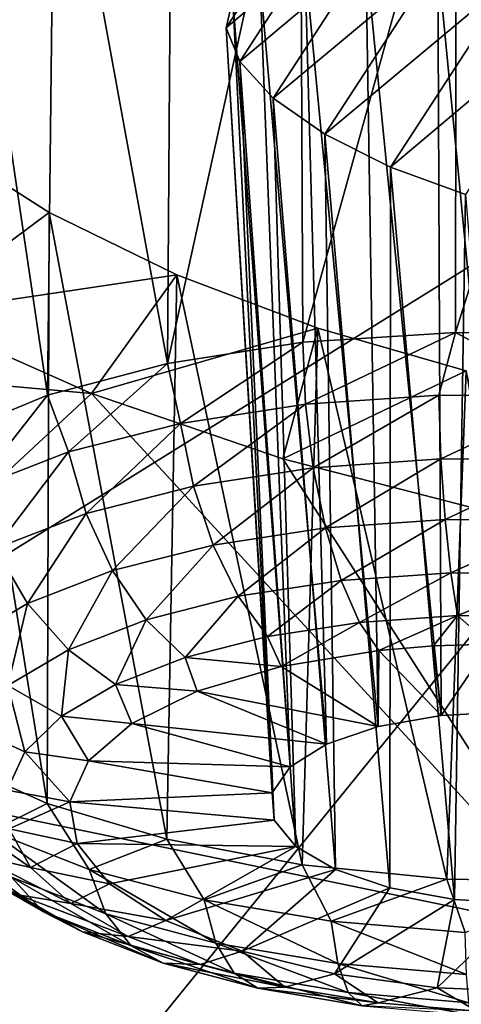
# Model space of a CAD drawing. Header units: metres. Extents: x -106 to 264, y -111 to 81.
# Tile 362 of 549: x 183.386 to 184.28, y 18.244 to 20.239. Entities that reach past the tile are written whole.
import ezdxf

# ---------------------------------------------------------------- set-up
doc = ezdxf.new("R2010")
doc.units = ezdxf.units.M
doc.layers.add('solid_20422013', color=7, linetype='CONTINUOUS')

msp = doc.modelspace()

# ---------------------------------------------------------------- linework, layer by layer
at = {"layer": 'solid_20422013'}
for points in [[(184.053818, 20.939083, 223.718109), (182.689819, 21.411797, 222.405106), (178.362671, 17.88065, 228.127151)], [(184.053818, 20.939083, 223.718109), (178.362671, 17.88065, 228.127151), (180.343979, 17.278784, 229.798889)], [(185.529938, 20.506741, 224.918991), (184.053818, 20.939083, 223.718109), (180.343979, 17.278784, 229.798889)], [(183.442581, 19.477911, 153.02272), (183.251556, 20.765903, 153.651978), (183.456848, 20.792498, 153.447754)], [(183.685226, 19.542437, 152.858765), (183.442581, 19.477911, 153.02272), (183.456848, 20.792498, 153.447754)], [(183.685226, 19.542437, 152.858765), (183.456848, 20.792498, 153.447754), (183.694153, 20.794062, 153.279861)], [(183.685226, 19.542437, 152.858765), (183.694153, 20.794062, 153.279861), (183.953796, 20.767794, 153.152679)], [(183.442581, 19.477911, 153.02272), (183.241852, 19.394625, 153.22934), (183.251556, 20.765903, 153.651978)], [(183.959183, 19.585382, 152.744644), (183.685226, 19.542437, 152.858765), (183.953796, 20.767794, 153.152679)], [(183.959183, 19.585382, 152.744644), (183.953796, 20.767794, 153.152679), (184.269806, 20.707777, 153.061584)], [(184.268585, 19.605234, 152.683762), (183.959183, 19.585382, 152.744644), (184.269806, 20.707777, 153.061584)], [(184.268585, 19.605234, 152.683762), (184.269806, 20.707777, 153.061584), (184.590378, 20.625772, 153.035248)], [(184.584457, 19.59808, 152.686707), (184.268585, 19.605234, 152.683762), (184.590378, 20.625772, 153.035248)], [(185.529938, 20.506741, 224.918991), (180.343979, 17.278784, 229.798889), (182.470581, 16.736795, 231.304321)], [(187.107803, 20.117807, 225.999298), (185.529938, 20.506741, 224.918991), (182.470581, 16.736795, 231.304321)], [(183.804413, 20.222279, 154.522293), (183.872177, 20.327675, 154.232651), (183.963821, 20.357527, 154.102646)], [(183.831818, 20.153994, 154.662949), (183.804413, 20.222279, 154.522293), (183.963821, 20.357527, 154.102646)], [(183.831818, 20.153994, 154.662949), (183.963821, 20.357527, 154.102646), (184.086868, 20.36902, 153.995575)], [(183.899658, 20.080059, 154.789948), (183.831818, 20.153994, 154.662949), (184.086868, 20.36902, 153.995575)], [(183.872177, 20.327675, 154.232651), (184.007263, 18.770901, 153.538406), (183.963821, 20.357527, 154.102646)], [(183.899658, 20.080059, 154.789948), (184.086868, 20.36902, 153.995575), (184.23288, 20.358845, 153.918381)], [(184.003738, 20.007175, 154.893265), (183.899658, 20.080059, 154.789948), (184.23288, 20.358845, 153.918381)], [(183.963821, 20.357527, 154.102646), (184.112137, 18.806572, 153.449066), (184.086868, 20.36902, 153.995575)], [(183.963821, 20.357527, 154.102646), (184.007263, 18.770901, 153.538406), (184.112137, 18.806572, 153.449066)], [(184.003738, 20.007175, 154.893265), (184.23288, 20.358845, 153.918381), (184.390259, 20.329712, 153.877533)], [(184.086868, 20.36902, 153.995575), (184.112137, 18.806572, 153.449066), (184.239868, 18.828897, 153.390396)], [(184.086868, 20.36902, 153.995575), (184.239868, 18.828897, 153.390396), (184.23288, 20.358845, 153.918381)], [(184.23288, 20.358845, 153.918381), (184.239868, 18.828897, 153.390396), (184.380081, 18.836063, 153.367157)], [(184.390259, 20.329712, 153.877533), (184.23288, 20.358845, 153.918381), (184.380081, 18.836063, 153.367157)], [(183.804413, 20.222279, 154.522293), (183.817947, 20.281664, 154.376236), (183.872177, 20.327675, 154.232651)], [(183.817947, 20.281664, 154.376236), (183.933731, 18.72477, 153.651184), (183.872177, 20.327675, 154.232651)], [(183.872177, 20.327675, 154.232651), (183.933731, 18.72477, 153.651184), (184.007263, 18.770901, 153.538406)], [(184.13678, 19.940271, 154.964737), (184.003738, 20.007175, 154.893265), (184.390259, 20.329712, 153.877533)], [(184.13678, 19.940271, 154.964737), (184.390259, 20.329712, 153.877533), (184.548065, 20.287096, 153.876205)], [(183.804413, 20.222279, 154.522293), (183.897491, 18.671919, 153.778259), (183.817947, 20.281664, 154.376236)], [(183.817947, 20.281664, 154.376236), (183.897491, 18.671919, 153.778259), (183.933731, 18.72477, 153.651184)], [(184.289246, 19.884567, 154.999252), (184.13678, 19.940271, 154.964737), (184.548065, 20.287096, 153.876205)], [(183.804413, 20.222279, 154.522293), (183.901489, 18.616629, 153.909332), (183.897491, 18.671919, 153.778259)], [(183.831818, 20.153994, 154.662949), (183.901489, 18.616629, 153.909332), (183.804413, 20.222279, 154.522293)], [(183.831818, 20.153994, 154.662949), (183.945404, 18.563377, 154.033783), (183.901489, 18.616629, 153.909332)], [(183.899658, 20.080059, 154.789948), (183.945404, 18.563377, 154.033783), (183.831818, 20.153994, 154.662949)], [(187.107803, 20.117807, 225.999298), (182.470581, 16.736795, 231.304321), (184.726761, 16.258686, 232.632324)], [(183.899658, 20.080059, 154.789948), (184.025665, 18.516479, 154.141541), (183.945404, 18.563377, 154.033783)], [(184.003738, 20.007175, 154.893265), (184.025665, 18.516479, 154.141541), (183.899658, 20.080059, 154.789948)], [(184.003738, 20.007175, 154.893265), (184.135773, 18.479736, 154.223877), (184.025665, 18.516479, 154.141541)], [(184.13678, 19.940271, 154.964737), (184.135773, 18.479736, 154.223877), (184.003738, 20.007175, 154.893265)], [(183.227539, 19.987347, 155.430435), (183.445892, 19.848436, 155.609482), (183.169083, 19.642181, 156.244934)], [(183.441605, 18.650274, 154.987442), (183.445892, 19.848436, 155.609482), (183.227539, 19.987347, 155.430435)], [(183.241089, 18.740011, 154.783325), (183.441605, 18.650274, 154.987442), (183.227539, 19.987347, 155.430435)], [(184.13678, 19.940271, 154.964737), (184.266815, 18.456121, 154.274109), (184.135773, 18.479736, 154.223877)], [(184.289246, 19.884567, 154.999252), (184.266815, 18.456121, 154.274109), (184.13678, 19.940271, 154.964737)], [(184.289246, 19.884567, 154.999252), (184.408173, 18.447552, 154.288177), (184.266815, 18.456121, 154.274109)], [(183.445892, 19.848436, 155.609482), (183.704132, 19.721865, 155.740479), (183.169083, 19.642181, 156.244934)], [(183.441605, 18.650274, 154.987442), (183.684097, 18.577948, 155.148346), (183.445892, 19.848436, 155.609482)], [(183.684097, 18.577948, 155.148346), (183.704132, 19.721865, 155.740479), (183.445892, 19.848436, 155.609482)], [(183.704132, 19.721865, 155.740479), (183.531601, 19.481142, 156.394516), (183.169083, 19.642181, 156.244934)], [(183.704132, 19.721865, 155.740479), (183.989899, 19.613455, 155.817627), (183.531601, 19.481142, 156.394516)], [(183.684097, 18.577948, 155.148346), (183.957932, 18.526196, 155.259033), (183.704132, 19.721865, 155.740479)], [(183.957932, 18.526196, 155.259033), (183.989899, 19.613455, 155.817627), (183.704132, 19.721865, 155.740479)], [(182.749069, 18.753296, 158.459732), (181.516388, 19.661453, 157.179703), (183.531601, 19.481142, 156.394516)], [(183.169083, 19.642181, 156.244934), (183.531601, 19.481142, 156.394516), (181.516388, 19.661453, 157.179703)], [(183.989899, 19.613455, 155.817627), (183.919144, 19.348598, 156.471909), (183.531601, 19.481142, 156.394516)], [(183.989899, 19.613455, 155.817627), (184.290558, 19.527023, 155.838348), (183.919144, 19.348598, 156.471909)], [(183.957932, 18.526196, 155.259033), (184.25119, 18.497276, 155.314651), (183.989899, 19.613455, 155.817627)], [(183.964874, 19.459459, 152.717896), (183.959183, 19.585382, 152.744644), (184.268585, 19.605234, 152.683762)], [(184.234634, 19.478102, 152.661652), (183.964874, 19.459459, 152.717896), (184.268585, 19.605234, 152.683762)], [(184.25119, 18.497276, 155.314651), (184.290558, 19.527023, 155.838348), (183.989899, 19.613455, 155.817627)], [(184.510742, 19.475767, 152.654922), (184.234634, 19.478102, 152.661652), (184.268585, 19.605234, 152.683762)], [(184.510742, 19.475767, 152.654922), (184.268585, 19.605234, 152.683762), (184.584457, 19.59808, 152.686707)], [(183.711807, 19.420557, 152.821487), (183.685226, 19.542437, 152.858765), (183.959183, 19.585382, 152.744644)], [(183.711807, 19.420557, 152.821487), (183.959183, 19.585382, 152.744644), (183.964874, 19.459459, 152.717896)], [(183.485184, 19.362892, 152.968445), (183.442581, 19.477911, 153.02272), (183.685226, 19.542437, 152.858765)], [(183.711807, 19.420557, 152.821487), (183.485184, 19.362892, 152.968445), (183.685226, 19.542437, 152.858765)], [(184.290558, 19.527023, 155.838348), (184.335754, 19.241581, 156.480057), (183.919144, 19.348598, 156.471909)], [(184.25119, 18.497276, 155.314651), (184.55101, 18.492456, 155.312775), (184.290558, 19.527023, 155.838348)], [(182.749069, 18.753296, 158.459732), (183.531601, 19.481142, 156.394516), (184.5383, 18.384298, 158.366882)], [(183.293686, 19.288677, 153.153122), (183.241852, 19.394625, 153.22934), (183.442581, 19.477911, 153.02272)], [(183.485184, 19.362892, 152.968445), (183.293686, 19.288677, 153.153122), (183.442581, 19.477911, 153.02272)], [(183.531601, 19.481142, 156.394516), (183.919144, 19.348598, 156.471909), (184.5383, 18.384298, 158.366882)], [(183.980545, 19.331007, 152.722885), (183.964874, 19.459459, 152.717896), (184.234634, 19.478102, 152.661652)], [(184.239334, 19.34889, 152.66893), (183.980545, 19.331007, 152.722885), (184.234634, 19.478102, 152.661652)], [(184.239334, 19.34889, 152.66893), (184.234634, 19.478102, 152.661652), (184.510742, 19.475767, 152.654922)], [(184.504211, 19.346653, 152.662476), (184.239334, 19.34889, 152.66893), (184.510742, 19.475767, 152.654922)], [(183.737762, 19.293686, 152.822281), (183.711807, 19.420557, 152.821487), (183.964874, 19.459459, 152.717896)], [(183.737762, 19.293686, 152.822281), (183.964874, 19.459459, 152.717896), (183.980545, 19.331007, 152.722885)], [(183.52034, 19.238365, 152.963257), (183.485184, 19.362892, 152.968445), (183.711807, 19.420557, 152.821487)], [(183.737762, 19.293686, 152.822281), (183.52034, 19.238365, 152.963257), (183.711807, 19.420557, 152.821487)], [(183.336639, 19.167168, 153.140442), (183.293686, 19.288677, 153.153122), (183.485184, 19.362892, 152.968445)], [(183.52034, 19.238365, 152.963257), (183.336639, 19.167168, 153.140442), (183.485184, 19.362892, 152.968445)], [(183.919144, 19.348598, 156.471909), (184.335754, 19.241581, 156.480057), (184.5383, 18.384298, 158.366882)], [(184.005142, 19.209255, 152.759521), (183.980545, 19.331007, 152.722885), (184.239334, 19.34889, 152.66893)], [(184.24762, 19.226011, 152.708969), (184.005142, 19.209255, 152.759521), (184.239334, 19.34889, 152.66893)], [(184.24762, 19.226011, 152.708969), (184.239334, 19.34889, 152.66893), (184.504211, 19.346653, 152.662476)], [(184.495819, 19.223913, 152.702911), (184.24762, 19.226011, 152.708969), (184.504211, 19.346653, 152.662476)], [(183.777664, 19.174286, 152.852646), (183.737762, 19.293686, 152.822281), (183.980545, 19.331007, 152.722885)], [(183.777664, 19.174286, 152.852646), (183.980545, 19.331007, 152.722885), (184.005142, 19.209255, 152.759521)], [(183.573944, 19.12245, 152.984741), (183.52034, 19.238365, 152.963257), (183.737762, 19.293686, 152.822281)], [(183.777664, 19.174286, 152.852646), (183.573944, 19.12245, 152.984741), (183.737762, 19.293686, 152.822281)], [(183.40181, 19.05574, 153.150757), (183.336639, 19.167168, 153.140442), (183.52034, 19.238365, 152.963257)], [(183.573944, 19.12245, 152.984741), (183.40181, 19.05574, 153.150757), (183.52034, 19.238365, 152.963257)], [(184.037018, 19.102369, 152.825317), (184.005142, 19.209255, 152.759521), (184.24762, 19.226011, 152.708969)], [(184.258942, 19.117706, 152.779053), (184.037018, 19.102369, 152.825317), (184.24762, 19.226011, 152.708969)], [(184.258942, 19.117706, 152.779053), (184.24762, 19.226011, 152.708969), (184.495819, 19.223913, 152.702911)], [(184.486099, 19.115786, 152.773514), (184.258942, 19.117706, 152.779053), (184.495819, 19.223913, 152.702911)], [(183.828827, 19.070366, 152.910553), (183.777664, 19.174286, 152.852646), (184.005142, 19.209255, 152.759521)], [(183.828827, 19.070366, 152.910553), (184.005142, 19.209255, 152.759521), (184.037018, 19.102369, 152.825317)], [(183.40181, 19.05574, 153.150757), (183.267883, 18.976717, 153.344284), (183.336639, 19.167168, 153.140442)], [(183.64238, 19.022926, 153.031448), (183.573944, 19.12245, 152.984741), (183.777664, 19.174286, 152.852646)], [(183.828827, 19.070366, 152.910553), (183.64238, 19.022926, 153.031448), (183.777664, 19.174286, 152.852646)], [(183.484848, 18.96187, 153.18338), (183.40181, 19.05574, 153.150757), (183.573944, 19.12245, 152.984741)], [(183.64238, 19.022926, 153.031448), (183.484848, 18.96187, 153.18338), (183.573944, 19.12245, 152.984741)], [(184.074036, 19.017523, 152.915878), (184.037018, 19.102369, 152.825317), (184.258942, 19.117706, 152.779053)], [(184.272537, 19.03124, 152.874496), (184.074036, 19.017523, 152.915878), (184.258942, 19.117706, 152.779053)], [(184.272537, 19.03124, 152.874496), (184.258942, 19.117706, 152.779053), (184.486099, 19.115786, 152.773514)], [(184.475708, 19.029522, 152.869553), (184.272537, 19.03124, 152.874496), (184.486099, 19.115786, 152.773514)], [(183.887833, 18.988897, 152.992111), (183.828827, 19.070366, 152.910553), (184.037018, 19.102369, 152.825317)], [(183.887833, 18.988897, 152.992111), (184.037018, 19.102369, 152.825317), (184.074036, 19.017523, 152.915878)], [(183.362274, 18.889547, 153.360519), (183.267883, 18.976717, 153.344284), (183.40181, 19.05574, 153.150757)], [(183.484848, 18.96187, 153.18338), (183.362274, 18.889547, 153.360519), (183.40181, 19.05574, 153.150757)], [(183.721069, 18.946465, 153.10025), (183.64238, 19.022926, 153.031448), (183.828827, 19.070366, 152.910553)], [(183.887833, 18.988897, 152.992111), (183.721069, 18.946465, 153.10025), (183.828827, 19.070366, 152.910553)], [(183.58017, 18.891855, 153.236145), (183.484848, 18.96187, 153.18338), (183.64238, 19.022926, 153.031448)], [(183.721069, 18.946465, 153.10025), (183.58017, 18.891855, 153.236145), (183.64238, 19.022926, 153.031448)], [(183.915909, 18.927992, 153.11084), (183.887833, 18.988897, 152.992111), (184.074036, 19.017523, 152.915878)], [(183.915909, 18.927992, 153.11084), (184.074036, 19.017523, 152.915878), (184.113678, 18.960447, 153.025009)], [(184.113678, 18.960447, 153.025009), (184.074036, 19.017523, 152.915878), (184.272537, 19.03124, 152.874496)], [(184.224487, 18.9697, 152.998123), (184.113678, 18.960447, 153.025009), (184.272537, 19.03124, 152.874496)], [(184.337982, 18.973412, 152.984268), (184.224487, 18.9697, 152.998123), (184.272537, 19.03124, 152.874496)], [(184.337982, 18.973412, 152.984268), (184.272537, 19.03124, 152.874496), (184.475708, 19.029522, 152.869553)], [(183.915909, 18.927992, 153.11084), (183.721069, 18.946465, 153.10025), (183.887833, 18.988897, 152.992111)], [(183.470535, 18.827169, 153.394577), (183.362274, 18.889547, 153.360519), (183.484848, 18.96187, 153.18338)], [(183.58017, 18.891855, 153.236145), (183.470535, 18.827169, 153.394577), (183.484848, 18.96187, 153.18338)], [(184.112137, 18.806572, 153.449066), (183.915909, 18.927992, 153.11084), (184.113678, 18.960447, 153.025009)], [(184.239868, 18.828897, 153.390396), (184.112137, 18.806572, 153.449066), (184.113678, 18.960447, 153.025009)], [(184.239868, 18.828897, 153.390396), (184.113678, 18.960447, 153.025009), (184.224487, 18.9697, 152.998123)], [(184.239868, 18.828897, 153.390396), (184.224487, 18.9697, 152.998123), (184.337982, 18.973412, 152.984268)], [(184.380081, 18.836063, 153.367157), (184.239868, 18.828897, 153.390396), (184.337982, 18.973412, 152.984268)], [(183.745697, 18.877813, 153.237518), (183.58017, 18.891855, 153.236145), (183.721069, 18.946465, 153.10025)], [(183.915909, 18.927992, 153.11084), (183.745697, 18.877813, 153.237518), (183.721069, 18.946465, 153.10025)], [(184.112137, 18.806572, 153.449066), (183.745697, 18.877813, 153.237518), (183.915909, 18.927992, 153.11084)], [(183.396378, 18.754889, 153.569443), (183.279373, 18.808737, 153.55603), (183.362274, 18.889547, 153.360519)], [(183.470535, 18.827169, 153.394577), (183.396378, 18.754889, 153.569443), (183.362274, 18.889547, 153.360519)], [(183.612869, 18.812807, 153.397736), (183.470535, 18.827169, 153.394577), (183.58017, 18.891855, 153.236145)], [(183.745697, 18.877813, 153.237518), (183.612869, 18.812807, 153.397736), (183.58017, 18.891855, 153.236145)], [(184.007263, 18.770901, 153.538406), (183.612869, 18.812807, 153.397736), (183.745697, 18.877813, 153.237518)], [(184.112137, 18.806572, 153.449066), (184.007263, 18.770901, 153.538406), (183.745697, 18.877813, 153.237518)], [(183.525101, 18.736723, 153.582245), (183.396378, 18.754889, 153.569443), (183.470535, 18.827169, 153.394577)], [(183.612869, 18.812807, 153.397736), (183.525101, 18.736723, 153.582245), (183.470535, 18.827169, 153.394577)], [(183.396378, 18.754889, 153.569443), (183.360565, 18.677795, 153.754044), (183.279373, 18.808737, 153.55603)], [(183.933731, 18.72477, 153.651184), (183.525101, 18.736723, 153.582245), (183.612869, 18.812807, 153.397736)], [(184.007263, 18.770901, 153.538406), (183.933731, 18.72477, 153.651184), (183.612869, 18.812807, 153.397736)], [(181.940247, 17.960276, 160.58165), (182.749069, 18.753296, 158.459732), (183.808136, 17.580442, 160.543701)], [(182.749069, 18.753296, 158.459732), (184.5383, 18.384298, 158.366882), (183.808136, 17.580442, 160.543701)], [(183.327957, 18.594275, 154.800003), (183.441605, 18.650274, 154.987442), (183.241089, 18.740011, 154.783325)], [(183.487457, 18.65395, 153.780411), (183.360565, 18.677795, 153.754044), (183.396378, 18.754889, 153.569443)], [(183.525101, 18.736723, 153.582245), (183.487457, 18.65395, 153.780411), (183.396378, 18.754889, 153.569443)], [(183.897491, 18.671919, 153.778259), (183.487457, 18.65395, 153.780411), (183.525101, 18.736723, 153.582245)], [(183.933731, 18.72477, 153.651184), (183.897491, 18.671919, 153.778259), (183.525101, 18.736723, 153.582245)], [(183.487457, 18.65395, 153.780411), (183.364471, 18.598848, 153.941284), (183.360565, 18.677795, 153.754044)], [(183.897491, 18.671919, 153.778259), (183.901489, 18.616629, 153.909332), (183.487457, 18.65395, 153.780411)], [(183.327957, 18.594275, 154.800003), (183.526947, 18.51676, 154.975174), (183.441605, 18.650274, 154.987442)], [(183.487457, 18.65395, 153.780411), (183.50209, 18.569265, 153.980789), (183.364471, 18.598848, 153.941284)], [(183.526947, 18.51676, 154.975174), (183.684097, 18.577948, 155.148346), (183.441605, 18.650274, 154.987442)], [(183.901489, 18.616629, 153.909332), (183.50209, 18.569265, 153.980789), (183.487457, 18.65395, 153.780411)], [(183.407928, 18.521084, 154.123947), (183.292282, 18.547337, 154.17598), (183.243698, 18.634279, 153.971756)], [(183.364471, 18.598848, 153.941284), (183.407928, 18.521084, 154.123947), (183.243698, 18.634279, 153.971756)], [(183.901489, 18.616629, 153.909332), (183.945404, 18.563377, 154.033783), (183.50209, 18.569265, 153.980789)], [(183.50209, 18.569265, 153.980789), (183.407928, 18.521084, 154.123947), (183.364471, 18.598848, 153.941284)], [(183.432632, 18.431547, 154.631119), (183.369522, 18.500992, 154.720367), (183.21814, 18.587818, 154.520981)], [(183.290787, 18.512901, 154.444305), (183.432632, 18.431547, 154.631119), (183.21814, 18.587818, 154.520981)], [(183.56041, 18.426628, 154.888412), (183.526947, 18.51676, 154.975174), (183.327957, 18.594275, 154.800003)], [(183.369522, 18.500992, 154.720367), (183.56041, 18.426628, 154.888412), (183.327957, 18.594275, 154.800003)], [(183.526947, 18.51676, 154.975174), (183.75946, 18.455214, 155.110931), (183.684097, 18.577948, 155.148346)], [(183.75946, 18.455214, 155.110931), (183.957932, 18.526196, 155.259033), (183.684097, 18.577948, 155.148346)], [(183.50209, 18.569265, 153.980789), (183.568176, 18.487555, 154.171814), (183.407928, 18.521084, 154.123947)], [(183.945404, 18.563377, 154.033783), (183.568176, 18.487555, 154.171814), (183.50209, 18.569265, 153.980789)], [(183.945404, 18.563377, 154.033783), (183.681885, 18.41353, 154.342484), (183.568176, 18.487555, 154.171814)], [(183.945404, 18.563377, 154.033783), (184.025665, 18.516479, 154.141541), (183.681885, 18.41353, 154.342484)], [(183.489273, 18.447491, 154.295029), (183.383224, 18.465055, 154.367264), (183.292282, 18.547337, 154.17598)], [(183.407928, 18.521084, 154.123947), (183.489273, 18.447491, 154.295029), (183.292282, 18.547337, 154.17598)], [(183.568176, 18.487555, 154.171814), (183.489273, 18.447491, 154.295029), (183.407928, 18.521084, 154.123947)], [(183.783478, 18.367584, 155.018661), (183.75946, 18.455214, 155.110931), (183.526947, 18.51676, 154.975174)], [(183.56041, 18.426628, 154.888412), (183.783478, 18.367584, 155.018661), (183.526947, 18.51676, 154.975174)], [(183.75946, 18.455214, 155.110931), (184.016571, 18.411999, 155.202087), (183.957932, 18.526196, 155.259033)], [(184.016571, 18.411999, 155.202087), (184.25119, 18.497276, 155.314651), (183.957932, 18.526196, 155.259033)], [(183.513046, 18.3906, 154.538239), (183.432632, 18.431547, 154.631119), (183.290787, 18.512901, 154.444305)], [(183.383224, 18.465055, 154.367264), (183.513046, 18.3906, 154.538239), (183.290787, 18.512901, 154.444305)], [(183.611481, 18.36187, 154.788574), (183.56041, 18.426628, 154.888412), (183.369522, 18.500992, 154.720367)], [(183.432632, 18.431547, 154.631119), (183.611481, 18.36187, 154.788574), (183.369522, 18.500992, 154.720367)], [(184.025665, 18.516479, 154.141541), (183.83667, 18.351467, 154.482941), (183.681885, 18.41353, 154.342484)], [(184.025665, 18.516479, 154.141541), (184.135773, 18.479736, 154.223877), (183.83667, 18.351467, 154.482941)], [(184.016571, 18.411999, 155.202087), (184.288406, 18.388781, 155.245132), (184.25119, 18.497276, 155.314651)], [(184.288406, 18.388781, 155.245132), (184.55101, 18.492456, 155.312775), (184.25119, 18.497276, 155.314651)], [(183.568176, 18.487555, 154.171814), (183.681885, 18.41353, 154.342484), (183.489273, 18.447491, 154.295029)], [(184.135773, 18.479736, 154.223877), (184.02359, 18.304943, 154.585068), (183.83667, 18.351467, 154.482941)], [(184.135773, 18.479736, 154.223877), (184.266815, 18.456121, 154.274109), (184.02359, 18.304943, 154.585068)], [(183.605377, 18.380896, 154.447952), (183.513046, 18.3906, 154.538239), (183.383224, 18.465055, 154.367264)], [(183.489273, 18.447491, 154.295029), (183.605377, 18.380896, 154.447952), (183.383224, 18.465055, 154.367264)], [(183.681885, 18.41353, 154.342484), (183.605377, 18.380896, 154.447952), (183.489273, 18.447491, 154.295029)], [(184.030136, 18.326126, 155.10611), (184.016571, 18.411999, 155.202087), (183.75946, 18.455214, 155.110931)], [(183.783478, 18.367584, 155.018661), (184.030136, 18.326126, 155.10611), (183.75946, 18.455214, 155.110931)], [(184.266815, 18.456121, 154.274109), (184.231873, 18.276642, 154.64299), (184.02359, 18.304943, 154.585068)], [(184.266815, 18.456121, 154.274109), (184.408173, 18.447552, 154.288177), (184.231873, 18.276642, 154.64299)], [(184.408173, 18.447552, 154.288177), (184.449493, 18.268198, 154.653366), (184.231873, 18.276642, 154.64299)], [(183.676743, 18.32683, 154.682343), (183.611481, 18.36187, 154.788574), (183.432632, 18.431547, 154.631119)], [(183.513046, 18.3906, 154.538239), (183.676743, 18.32683, 154.682343), (183.432632, 18.431547, 154.631119)], [(183.820496, 18.306547, 154.910614), (183.783478, 18.367584, 155.018661), (183.56041, 18.426628, 154.888412)], [(183.611481, 18.36187, 154.788574), (183.820496, 18.306547, 154.910614), (183.56041, 18.426628, 154.888412)], [(183.681885, 18.41353, 154.342484), (183.83667, 18.351467, 154.482941), (183.605377, 18.380896, 154.447952)], [(184.290924, 18.30385, 155.1474), (184.288406, 18.388781, 155.245132), (184.016571, 18.411999, 155.202087)], [(184.030136, 18.326126, 155.10611), (184.290924, 18.30385, 155.1474), (184.016571, 18.411999, 155.202087)], [(183.751801, 18.323858, 154.576859), (183.676743, 18.32683, 154.682343), (183.513046, 18.3906, 154.538239)], [(183.605377, 18.380896, 154.447952), (183.751801, 18.323858, 154.576859), (183.513046, 18.3906, 154.538239)], [(183.83667, 18.351467, 154.482941), (183.751801, 18.323858, 154.576859), (183.605377, 18.380896, 154.447952)], [(185.972076, 17.622681, 159.470749), (183.808136, 17.580442, 160.543701), (184.5383, 18.384298, 158.366882)], [(183.868027, 18.276197, 154.794037), (183.820496, 18.306547, 154.910614), (183.611481, 18.36187, 154.788574)], [(183.676743, 18.32683, 154.682343), (183.868027, 18.276197, 154.794037), (183.611481, 18.36187, 154.788574)], [(184.051605, 18.267702, 154.992554), (184.030136, 18.326126, 155.10611), (183.783478, 18.367584, 155.018661)], [(183.820496, 18.306547, 154.910614), (184.051605, 18.267702, 154.992554), (183.783478, 18.367584, 155.018661)], [(183.83667, 18.351467, 154.482941), (183.922897, 18.27857, 154.676758), (183.751801, 18.323858, 154.576859)], [(183.83667, 18.351467, 154.482941), (184.02359, 18.304943, 154.585068), (183.922897, 18.27857, 154.676758)], [(183.922897, 18.27857, 154.676758), (183.868027, 18.276197, 154.794037), (183.676743, 18.32683, 154.682343)], [(183.751801, 18.323858, 154.576859), (183.922897, 18.27857, 154.676758), (183.676743, 18.32683, 154.682343)], [(184.295959, 18.24683, 155.031235), (184.290924, 18.30385, 155.1474), (184.030136, 18.326126, 155.10611)], [(184.051605, 18.267702, 154.992554), (184.295959, 18.24683, 155.031235), (184.030136, 18.326126, 155.10611)], [(184.079544, 18.240646, 154.869034), (184.051605, 18.267702, 154.992554), (183.820496, 18.306547, 154.910614)], [(183.868027, 18.276197, 154.794037), (184.079544, 18.240646, 154.869034), (183.820496, 18.306547, 154.910614)], [(184.02359, 18.304943, 154.585068), (184.112076, 18.246771, 154.743835), (183.922897, 18.27857, 154.676758)], [(184.02359, 18.304943, 154.585068), (184.231873, 18.276642, 154.64299), (184.112076, 18.246771, 154.743835)], [(183.922897, 18.27857, 154.676758), (184.112076, 18.246771, 154.743835), (183.868027, 18.276197, 154.794037)], [(184.112076, 18.246771, 154.743835), (184.079544, 18.240646, 154.869034), (183.868027, 18.276197, 154.794037)], [(184.303177, 18.221542, 154.904434), (184.295959, 18.24683, 155.031235), (184.051605, 18.267702, 154.992554)], [(184.079544, 18.240646, 154.869034), (184.303177, 18.221542, 154.904434), (184.051605, 18.267702, 154.992554)], [(184.231873, 18.276642, 154.64299), (184.312103, 18.229685, 154.775497), (184.112076, 18.246771, 154.743835)], [(184.231873, 18.276642, 154.64299), (184.449493, 18.268198, 154.653366), (184.312103, 18.229685, 154.775497)], [(184.112076, 18.246771, 154.743835), (184.312103, 18.229685, 154.775497), (184.079544, 18.240646, 154.869034)]]:
    msp.add_3dface(points, dxfattribs=at)

doc.saveas('drawing.dxf')
